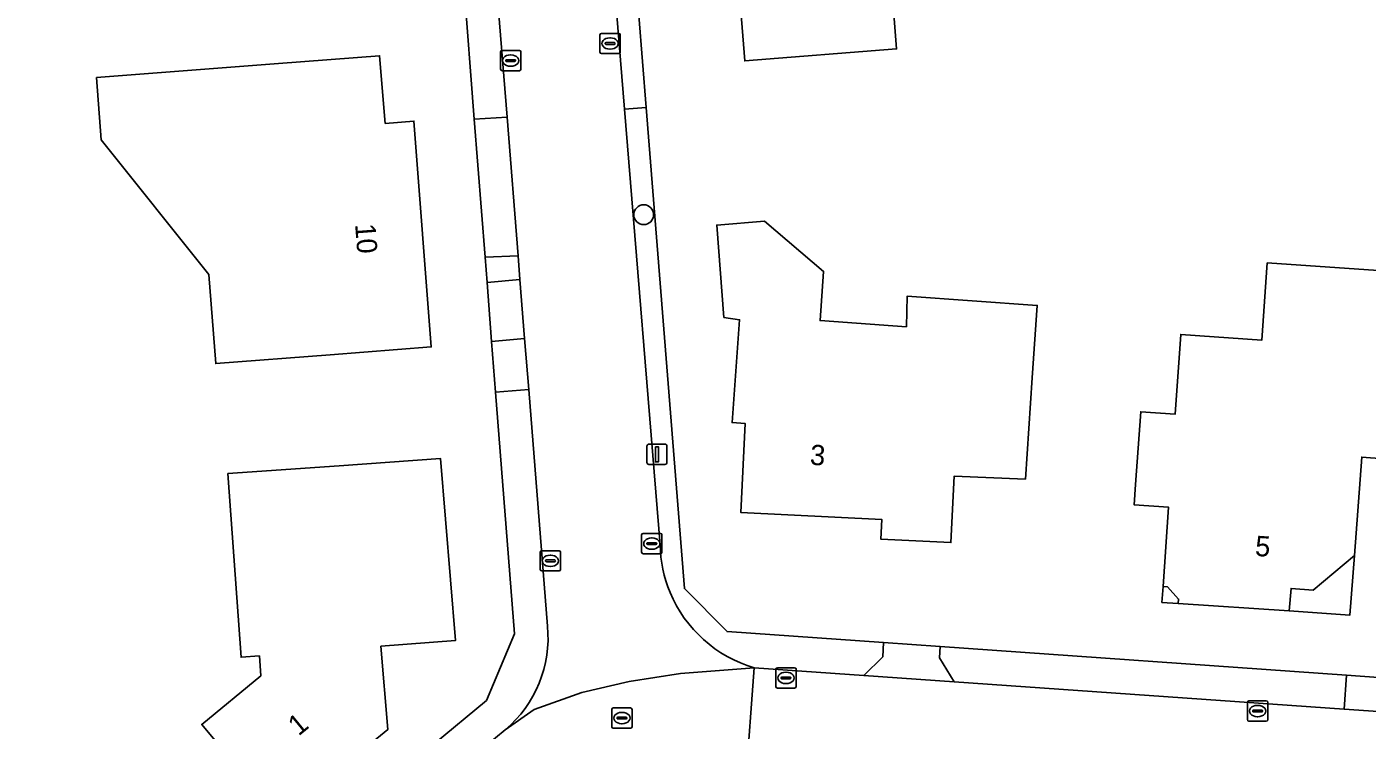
# Model space of a CAD drawing. Extents: x 157320 to 158835, y 386650 to 388491.
# Drawn here: x 158258.3 to 158324.3, y 387529.8 to 387564.5 of the extents above; entities that cross this region are included whole.
import ezdxf

# ---------------------------------------------------------------- set-up
doc = ezdxf.new("R2010")
doc.units = 0
for name, color, linetype in [('IMGEO_Boom', 7, 'Continuous'), ('IMGEO_Erf', 7, 'Continuous'), ('IMGEO_Groenvoorziening', 7, 'Continuous'), ('IMGEO_Kolk', 7, 'Continuous'), ('IMGEO_Lichtmast', 7, 'Continuous'), ('IMGEO_Pand', 7, 'Continuous'), ('IMGEO_Pand_nummerreeks', 7, 'Continuous'), ('IMGEO_Pand_overbouw', 7, 'Continuous'), ('IMGEO_Rijbaan_lokaal_gesloten', 7, 'Continuous'), ('IMGEO_Rioolput', 7, 'Continuous'), ('IMGEO_Voetpad_open', 7, 'Continuous')]:
    doc.layers.add(name, color=color, linetype=linetype)

msp = doc.modelspace()

# ---------------------------------------------------------------- linework, layer by layer
at = {"layer": 'IMGEO_Boom'}
msp.add_circle((158288.698, 387555.209), 0.489, dxfattribs=at)
at = {"layer": 'IMGEO_Erf'}
for points in [[(158285.6, 387602.082), (158285.955, 387597.47), (158286.7, 387587.799), (158286.76, 387587.024), (158287.289, 387580.163), (158288.104, 387569.58), (158288.819, 387560.498), (158290.707, 387536.775), (158292.806, 387534.648), (158300.504, 387534.106), (158303.305, 387533.909), (158323.325, 387532.499), (158326.705, 387532.261)], [(158232.355, 387493.717), (158235.077, 387493.358), (158243.118, 387500), (158245.175, 387501.699), (158256.008, 387510.648), (158261.223, 387514.955), (158266.156, 387519.03), (158270.83, 387522.891), (158271.96, 387523.824), (158277.653, 387528.526), (158277.725, 387528.586), (158278.367, 387529.116), (158280.95, 387531.25), (158282.333, 387534.536), (158281.402, 387546.456), (158281.207, 387548.958), (158280.98, 387551.862), (158280.882, 387553.115), (158280.351, 387559.925), (158279.829, 387566.604), (158279.825, 387566.656), (158279.07, 387576.334)]]:
    msp.add_lwpolyline(points, dxfattribs=at)
for points in [[(158301.154, 387563.389), (158293.68, 387562.79), (158293.36, 387566.93), (158300.84, 387567.48)], [(158267.272, 387552.266), (158261.968, 387558.898), (158261.743, 387561.97), (158270.702, 387562.663), (158275.687, 387563.048), (158275.963, 387559.713), (158277.38, 387559.83), (158278.23, 387548.69), (158273.245, 387548.305), (158267.612, 387547.87)], [(158308.089, 387550.733), (158307.844, 387547.159), (158307.5, 387542.17), (158303.995, 387542.317), (158303.834, 387539.044), (158300.374, 387539.214), (158300.422, 387540.186), (158293.478, 387540.527), (158293.694, 387544.914), (158293.05, 387544.96), (158293.424, 387550.027), (158292.651, 387550.147), (158292.296, 387554.698), (158294.651, 387554.895), (158297.563, 387552.415), (158297.391, 387549.985), (158301.645, 387549.688), (158301.671, 387551.188)], [(158327.542, 387542.995), (158324.071, 387543.259), (158323.717, 387538.407), (158321.685, 387536.699), (158320.59, 387536.784), (158320.504, 387535.67), (158315.035, 387536.038), (158315.049, 387536.253), (158314.499, 387536.859), (158314.283, 387536.871), (158314.546, 387540.789), (158312.861, 387540.902), (158312.928, 387541.9), (158313.183, 387545.492), (158314.884, 387545.374), (158315.155, 387549.306), (158319.157, 387549.03), (158319.42, 387552.831), (158328.224, 387552.223)], [(158278.68, 387543.19), (158279.42, 387534.21), (158275.75, 387533.93), (158276.09, 387529.82), (158270.74, 387525.43), (158267.566, 387529.294), (158266.922, 387530.077), (158269.835, 387532.468), (158269.764, 387533.454), (158268.859, 387533.389), (158268.211, 387542.44), (158273.693, 387542.833)]]:
    msp.add_lwpolyline(points, close=True, dxfattribs=at)
at = {"layer": 'IMGEO_Groenvoorziening'}
for points in [[(158294.146, 387532.868), (158299.536, 387532.49), (158300.474, 387533.403), (158300.504, 387534.106), (158292.806, 387534.648), (158290.707, 387536.775), (158288.819, 387560.498), (158287.75, 387560.418), (158289.503, 387538.916)], [(158283.032, 387546.588), (158281.402, 387546.456), (158282.333, 387534.536), (158280.95, 387531.25), (158278.367, 387529.116), (158279.495, 387527.839), (158281.875, 387529.806)], [(158283.958, 387534.926), (158283.032, 387546.588)]]:
    msp.add_lwpolyline(points, dxfattribs=at)
for points in [[(158282.51, 387553.175), (158281.966, 387560.023), (158280.351, 387559.925), (158280.882, 387553.115)], [(158282.833, 387549.097), (158282.602, 387552.015), (158280.98, 387551.862), (158281.207, 387548.958)], [(158323.325, 387532.499), (158303.305, 387533.909), (158303.273, 387533.353), (158303.987, 387532.177), (158323.212, 387530.827)]]:
    msp.add_lwpolyline(points, close=True, dxfattribs=at)
for centre, radius, start, end in [((158295.96, 387539.063), 6.458, 181.30322, 202.57066), ((158295.952, 387539.06), 6.45, 202.57385, 253.74224), ((158278.026, 387534.356), 5.96, 310.23356, 5.48993)]:
    msp.add_arc(centre, radius, start, end, dxfattribs=at)
at = {"layer": 'IMGEO_Kolk'}
for p, q in [((158286.543, 387563.226), (158286.543, 387564.078)), ((158286.618, 387564.152), (158287.47, 387564.152)), ((158287.031, 387563.932), (158287.056, 387563.932)), ((158287.544, 387564.078), (158287.544, 387563.226)), ((158281.645, 387562.384), (158281.645, 387563.236)), ((158281.72, 387563.31), (158282.572, 387563.31)), ((158282.133, 387563.09), (158282.158, 387563.09)), ((158282.646, 387563.236), (158282.646, 387562.384)), ((158287.47, 387563.152), (158286.618, 387563.152)), ((158286.802, 387563.646), (158286.802, 387563.658)), ((158287.24, 387563.609), (158286.842, 387563.609)), ((158286.845, 387563.695), (158287.243, 387563.695)), ((158287.054, 387563.372), (158287.029, 387563.372)), ((158287.286, 387563.658), (158287.286, 387563.646)), ((158281.904, 387562.804), (158281.904, 387562.816)), ((158282.342, 387562.767), (158281.944, 387562.767)), ((158281.947, 387562.853), (158282.345, 387562.853)), ((158282.156, 387562.53), (158282.131, 387562.53)), ((158282.388, 387562.816), (158282.388, 387562.804)), ((158282.572, 387562.31), (158281.72, 387562.31)), ((158288.597, 387538.564), (158288.597, 387539.416)), ((158288.672, 387539.49), (158289.524, 387539.49)), ((158289.085, 387539.27), (158289.11, 387539.27)), ((158289.598, 387539.416), (158289.598, 387538.564)), ((158283.677, 387538.641), (158284.529, 387538.641)), ((158288.856, 387538.984), (158288.856, 387538.996)), ((158289.294, 387538.947), (158288.896, 387538.947)), ((158288.899, 387539.033), (158289.297, 387539.033)), ((158289.108, 387538.71), (158289.083, 387538.71)), ((158289.34, 387538.996), (158289.34, 387538.984)), ((158283.602, 387537.715), (158283.602, 387538.567)), ((158283.861, 387538.135), (158283.861, 387538.147)), ((158284.299, 387538.098), (158283.901, 387538.098)), ((158283.904, 387538.184), (158284.302, 387538.184)), ((158284.09, 387538.421), (158284.115, 387538.421)), ((158284.345, 387538.147), (158284.345, 387538.135)), ((158284.603, 387538.567), (158284.603, 387537.715)), ((158289.524, 387538.49), (158288.672, 387538.49)), ((158284.529, 387537.641), (158283.677, 387537.641)), ((158284.113, 387537.861), (158284.088, 387537.861)), ((158295.207, 387531.942), (158295.207, 387532.794)), ((158295.282, 387532.868), (158296.134, 387532.868)), ((158296.208, 387532.794), (158296.208, 387531.942)), ((158295.466, 387532.362), (158295.466, 387532.374)), ((158295.904, 387532.325), (158295.506, 387532.325)), ((158295.509, 387532.411), (158295.907, 387532.411)), ((158295.718, 387532.088), (158295.693, 387532.088)), ((158295.695, 387532.648), (158295.72, 387532.648)), ((158295.95, 387532.374), (158295.95, 387532.362)), ((158296.134, 387531.868), (158295.282, 387531.868)), ((158318.443, 387530.308), (158318.443, 387531.16)), ((158318.518, 387531.234), (158319.37, 387531.234)), ((158318.702, 387530.728), (158318.702, 387530.74)), ((158319.14, 387530.691), (158318.742, 387530.691)), ((158318.745, 387530.777), (158319.143, 387530.777)), ((158318.931, 387531.014), (158318.956, 387531.014)), ((158319.186, 387530.74), (158319.186, 387530.728)), ((158319.444, 387531.16), (158319.444, 387530.308)), ((158319.37, 387530.234), (158318.518, 387530.234)), ((158318.954, 387530.454), (158318.929, 387530.454))]:
    msp.add_line(p, q, dxfattribs=at)
for points in [[(158286.543, 387563.226), (158286.543, 387564.078)], [(158286.618, 387564.152), (158287.47, 387564.152)], [(158287.544, 387564.078), (158287.544, 387563.226)], [(158281.645, 387562.384), (158281.645, 387563.236)], [(158281.72, 387563.31), (158282.572, 387563.31)], [(158282.646, 387563.236), (158282.646, 387562.384)], [(158287.47, 387563.152), (158286.618, 387563.152)], [(158282.572, 387562.31), (158281.72, 387562.31)], [(158288.597, 387538.564), (158288.597, 387539.416)], [(158288.672, 387539.49), (158289.524, 387539.49)], [(158289.598, 387539.416), (158289.598, 387538.564)], [(158283.677, 387538.641), (158284.529, 387538.641)], [(158283.602, 387537.715), (158283.602, 387538.567)], [(158284.603, 387538.567), (158284.603, 387537.715)], [(158289.524, 387538.49), (158288.672, 387538.49)], [(158284.529, 387537.641), (158283.677, 387537.641)], [(158295.207, 387531.942), (158295.207, 387532.794)], [(158295.282, 387532.868), (158296.134, 387532.868)], [(158296.208, 387532.794), (158296.208, 387531.942)], [(158296.134, 387531.868), (158295.282, 387531.868)], [(158318.443, 387530.308), (158318.443, 387531.16)], [(158318.518, 387531.234), (158319.37, 387531.234)], [(158319.444, 387531.16), (158319.444, 387530.308)], [(158319.37, 387530.234), (158318.518, 387530.234)]]:
    msp.add_lwpolyline(points, dxfattribs=at)
for centre, radius, start, end in [((158286.62, 387564.076), 0.0765, 91.55205, 178.44795), ((158286.62, 387564.076), 0.0765, 91.55205, 178.44795), ((158287.468, 387564.076), 0.0765, 1.55205, 88.44795), ((158287.468, 387564.076), 0.0765, 1.55205, 88.44795), ((158281.722, 387563.234), 0.0765, 91.55205, 178.44795), ((158281.722, 387563.234), 0.0765, 91.55205, 178.44795), ((158282.57, 387563.234), 0.0765, 1.55205, 88.44795), ((158282.57, 387563.234), 0.0765, 1.55205, 88.44795), ((158286.62, 387563.228), 0.0765, 181.55205, 268.44795), ((158286.62, 387563.228), 0.0765, 181.55205, 268.44795), ((158286.842, 387563.655), 0.0403, 85.87752, 175.75265), ((158286.839, 387563.645), 0.0366, 178.93798, 274.71019), ((158287.243, 387563.652), 0.043, 264.86636, 352.45326), ((158287.247, 387563.657), 0.0386, 1.73085, 96.63898), ((158287.468, 387563.228), 0.0765, 271.55205, 358.44795), ((158287.468, 387563.228), 0.0765, 271.55205, 358.44795), ((158281.722, 387562.386), 0.0765, 181.55205, 268.44795), ((158281.722, 387562.386), 0.0765, 181.55205, 268.44795), ((158281.944, 387562.813), 0.0403, 85.87752, 175.75265), ((158281.941, 387562.803), 0.0366, 178.93798, 274.71019), ((158282.345, 387562.81), 0.043, 264.86636, 352.45326), ((158282.349, 387562.815), 0.0386, 1.73085, 96.63898), ((158282.57, 387562.386), 0.0765, 271.55205, 358.44795), ((158282.57, 387562.386), 0.0765, 271.55205, 358.44795), ((158288.674, 387539.414), 0.0765, 91.55205, 178.44795), ((158288.674, 387539.414), 0.0765, 91.55205, 178.44795), ((158289.522, 387539.414), 0.0765, 1.55205, 88.44795), ((158289.522, 387539.414), 0.0765, 1.55205, 88.44795), ((158283.679, 387538.565), 0.0765, 91.55205, 178.44795), ((158283.679, 387538.565), 0.0765, 91.55205, 178.44795), ((158284.527, 387538.565), 0.0765, 1.55205, 88.44795), ((158284.527, 387538.565), 0.0765, 1.55205, 88.44795), ((158288.896, 387538.993), 0.0403, 85.87752, 175.75265), ((158288.893, 387538.983), 0.0366, 178.93798, 274.71019), ((158289.297, 387538.99), 0.043, 264.86636, 352.45326), ((158289.301, 387538.995), 0.0386, 1.73085, 96.63898), ((158283.901, 387538.144), 0.0403, 85.87752, 175.75265), ((158283.898, 387538.134), 0.0366, 178.93798, 274.71019), ((158284.302, 387538.141), 0.043, 264.86636, 352.45326), ((158284.306, 387538.146), 0.0386, 1.73085, 96.63898), ((158288.674, 387538.566), 0.0765, 181.55205, 268.44795), ((158288.674, 387538.566), 0.0765, 181.55205, 268.44795), ((158289.522, 387538.566), 0.0765, 271.55205, 358.44795), ((158289.522, 387538.566), 0.0765, 271.55205, 358.44795), ((158283.679, 387537.717), 0.0765, 181.55205, 268.44795), ((158283.679, 387537.717), 0.0765, 181.55205, 268.44795), ((158284.527, 387537.717), 0.0765, 271.55205, 358.44795), ((158284.527, 387537.717), 0.0765, 271.55205, 358.44795), ((158295.284, 387532.792), 0.0765, 91.55205, 178.44795), ((158295.284, 387532.792), 0.0765, 91.55205, 178.44795), ((158296.132, 387532.792), 0.0765, 1.55205, 88.44795), ((158296.132, 387532.792), 0.0765, 1.55205, 88.44795), ((158295.506, 387532.371), 0.0403, 85.87752, 175.75265), ((158295.503, 387532.361), 0.0366, 178.93798, 274.71019), ((158295.907, 387532.368), 0.043, 264.86636, 352.45326), ((158295.911, 387532.373), 0.0386, 1.73085, 96.63898), ((158295.284, 387531.944), 0.0765, 181.55205, 268.44795), ((158295.284, 387531.944), 0.0765, 181.55205, 268.44795), ((158296.132, 387531.944), 0.0765, 271.55205, 358.44795), ((158296.132, 387531.944), 0.0765, 271.55205, 358.44795), ((158318.52, 387531.158), 0.0765, 91.55205, 178.44795), ((158318.52, 387531.158), 0.0765, 91.55205, 178.44795), ((158318.742, 387530.737), 0.0403, 85.87752, 175.75265), ((158318.739, 387530.727), 0.0366, 178.93798, 274.71019), ((158319.143, 387530.734), 0.043, 264.86636, 352.45326), ((158319.147, 387530.739), 0.0386, 1.73085, 96.63898), ((158319.368, 387531.158), 0.0765, 1.55205, 88.44795), ((158319.368, 387531.158), 0.0765, 1.55205, 88.44795), ((158318.52, 387530.31), 0.0765, 181.55205, 268.44795), ((158318.52, 387530.31), 0.0765, 181.55205, 268.44795), ((158319.368, 387530.31), 0.0765, 271.55205, 358.44795), ((158319.368, 387530.31), 0.0765, 271.55205, 358.44795)]:
    msp.add_arc(centre, radius, start, end, dxfattribs=at)
for centre, major_axis, ratio, start_param, end_param in [((158287.03, 387563.652), (-0.387, 0.002), 0.722429, 4.712389, 7.853982), ((158287.055, 387563.652), (-0.39, 0.002), 0.717154, 1.570796, 4.712389), ((158282.132, 387562.81), (-0.387, 0.002), 0.722429, 4.712389, 7.853982), ((158282.157, 387562.81), (-0.39, 0.002), 0.717154, 1.570796, 4.712389), ((158289.084, 387538.99), (-0.387, 0.002), 0.722429, 4.712389, 7.853982), ((158289.109, 387538.99), (-0.39, 0.002), 0.717154, 1.570796, 4.712389), ((158284.089, 387538.141), (-0.387, 0.002), 0.722429, 4.712389, 7.853982), ((158284.114, 387538.141), (-0.39, 0.002), 0.717154, 1.570796, 4.712389), ((158295.694, 387532.368), (-0.387, 0.002), 0.722429, 4.712389, 7.853982), ((158295.719, 387532.368), (-0.39, 0.002), 0.717154, 1.570796, 4.712389), ((158318.93, 387530.734), (-0.387, 0.002), 0.722429, 4.712389, 7.853982), ((158318.955, 387530.734), (-0.39, 0.002), 0.717154, 1.570796, 4.712389)]:
    msp.add_ellipse(centre, major_axis=major_axis, ratio=ratio, start_param=start_param, end_param=end_param, dxfattribs=at)
at = {"layer": 'IMGEO_Lichtmast'}
for p, q in [((158288.953, 387543.894), (158289.743, 387543.894)), ((158289.743, 387543.894), (158288.953, 387543.894)), ((158288.853, 387542.994), (158288.853, 387543.794)), ((158288.853, 387543.794), (158288.853, 387542.994)), ((158289.843, 387543.794), (158289.843, 387542.994)), ((158289.843, 387542.994), (158289.843, 387543.794)), ((158289.743, 387542.894), (158288.953, 387542.894)), ((158288.953, 387542.894), (158289.743, 387542.894))]:
    msp.add_line(p, q, dxfattribs=at)
msp.add_lwpolyline([(158289.273, 387543.769), (158289.423, 387543.769), (158289.423, 387543.019), (158289.273, 387543.019), (158289.273, 387543.769)], dxfattribs=at)
for centre, start, end in [((158288.953, 387543.794), 90, 180), ((158288.953, 387543.794), 90, 180), ((158289.743, 387543.794), 0, 90), ((158289.743, 387543.794), 360, 90), ((158288.953, 387542.994), 180, 270), ((158288.953, 387542.994), 180, 270), ((158289.743, 387542.994), 270, 0), ((158289.743, 387542.994), 270, 0)]:
    msp.add_arc(centre, 0.1, start, end, dxfattribs=at)
at = {"layer": 'IMGEO_Pand'}
for points in [[(158293.68, 387562.79), (158301.154, 387563.389), (158300.84, 387567.48), (158293.36, 387566.93)], [(158270.702, 387562.663), (158261.743, 387561.97), (158261.968, 387558.898), (158267.272, 387552.266), (158267.612, 387547.87), (158273.245, 387548.305), (158278.23, 387548.69), (158277.38, 387559.83), (158275.963, 387559.713), (158275.687, 387563.048)], [(158293.694, 387544.914), (158293.478, 387540.527), (158300.422, 387540.186), (158300.374, 387539.214), (158303.834, 387539.044), (158303.995, 387542.317), (158307.5, 387542.17), (158307.844, 387547.159), (158308.089, 387550.733), (158301.671, 387551.188), (158301.645, 387549.688), (158297.391, 387549.985), (158297.563, 387552.415), (158294.651, 387554.895), (158292.296, 387554.698), (158292.651, 387550.147), (158293.424, 387550.027), (158293.05, 387544.96)], [(158314.283, 387536.871), (158314.499, 387536.859), (158315.049, 387536.253), (158315.035, 387536.038), (158320.504, 387535.67), (158320.59, 387536.784), (158321.685, 387536.699), (158323.717, 387538.407), (158324.071, 387543.259), (158327.542, 387542.995), (158328.224, 387552.223), (158319.42, 387552.831), (158319.157, 387549.03), (158315.155, 387549.306), (158314.884, 387545.374), (158313.183, 387545.492), (158312.928, 387541.9), (158312.861, 387540.902), (158314.546, 387540.789)], [(158273.693, 387542.833), (158268.211, 387542.44), (158268.859, 387533.389), (158269.764, 387533.454), (158269.835, 387532.468), (158266.922, 387530.077), (158267.566, 387529.294), (158270.74, 387525.43), (158276.09, 387529.82), (158275.75, 387533.93), (158279.42, 387534.21), (158278.68, 387543.19)]]:
    msp.add_lwpolyline(points, close=True, dxfattribs=at)
at = {"layer": 'IMGEO_Pand_overbouw'}
for points in [[(158323.717, 387538.407), (158321.685, 387536.699), (158320.59, 387536.784), (158320.504, 387535.67), (158323.491, 387535.469)], [(158315.035, 387536.038), (158315.049, 387536.253), (158314.499, 387536.859), (158314.283, 387536.871), (158314.23, 387536.092)]]:
    msp.add_lwpolyline(points, close=True, dxfattribs=at)
at = {"layer": 'IMGEO_Rijbaan_lokaal_gesloten'}
for points in [[(158278.12, 387610.444), (158279.105, 387597.163), (158279.571, 387590.889), (158280.35, 387580.387), (158280.664, 387576.432), (158281.345, 387567.855), (158281.436, 387566.711), (158281.966, 387560.023), (158282.51, 387553.175), (158282.602, 387552.015), (158282.833, 387549.097), (158283.032, 387546.588), (158283.958, 387534.926)], [(158289.503, 387538.916), (158287.75, 387560.418), (158287.011, 387569.49), (158286.15, 387580.05), (158285.589, 387586.934)], [(158291.173, 387527.474), (158293.737, 387527.302), (158294.146, 387532.868), (158290.518, 387532.577), (158287.987, 387532.196), (158285.643, 387531.648), (158283.299, 387530.809), (158281.875, 387529.806), (158279.495, 387527.839), (158278.809, 387527.272), (158278.782, 387527.25), (158273.07, 387522.529), (158271.989, 387521.639), (158267.254, 387517.738), (158262.32, 387513.645), (158257.107, 387509.349), (158245.829, 387500), (158236.606, 387492.374)], [(158281.875, 387529.806), (158283.299, 387530.809), (158285.643, 387531.648), (158287.987, 387532.196), (158290.518, 387532.577), (158294.146, 387532.868)], [(158326.554, 387530.592), (158323.212, 387530.827), (158303.987, 387532.177), (158299.536, 387532.49), (158294.146, 387532.868), (158293.737, 387527.302), (158305.711, 387526.498), (158307.257, 387526.388), (158309.243, 387526.232), (158310.041, 387526.175), (158331.321, 387524.652)]]:
    msp.add_lwpolyline(points, dxfattribs=at)
for centre, radius, start, end in [((158295.96, 387539.063), 6.458, 181.30322, 202.57066), ((158295.952, 387539.06), 6.45, 202.57385, 253.74224), ((158278.026, 387534.356), 5.96, 310.23356, 5.48993)]:
    msp.add_arc(centre, radius, start, end, dxfattribs=at)
at = {"layer": 'IMGEO_Rioolput'}
for p, q in [((158287.124, 387529.961), (158287.124, 387530.813)), ((158287.199, 387530.887), (158288.051, 387530.887)), ((158288.125, 387530.813), (158288.125, 387529.961)), ((158287.383, 387530.381), (158287.383, 387530.393)), ((158287.821, 387530.344), (158287.423, 387530.344)), ((158287.426, 387530.43), (158287.824, 387530.43)), ((158287.635, 387530.107), (158287.61, 387530.107)), ((158287.612, 387530.667), (158287.637, 387530.667)), ((158287.867, 387530.393), (158287.867, 387530.381)), ((158288.051, 387529.887), (158287.199, 387529.887))]:
    msp.add_line(p, q, dxfattribs=at)
for points in [[(158287.124, 387529.961), (158287.124, 387530.813)], [(158287.199, 387530.887), (158288.051, 387530.887)], [(158288.125, 387530.813), (158288.125, 387529.961)], [(158288.051, 387529.887), (158287.199, 387529.887)]]:
    msp.add_lwpolyline(points, dxfattribs=at)
for centre, radius, start, end in [((158287.201, 387530.811), 0.0765, 91.55205, 178.44795), ((158287.201, 387530.811), 0.0765, 91.55205, 178.44795), ((158288.049, 387530.811), 0.0765, 1.55205, 88.44795), ((158288.049, 387530.811), 0.0765, 1.55205, 88.44795), ((158287.423, 387530.39), 0.0403, 85.87752, 175.75265), ((158287.42, 387530.38), 0.0366, 178.93798, 274.71019), ((158287.824, 387530.387), 0.043, 264.86636, 352.45326), ((158287.828, 387530.392), 0.0386, 1.73085, 96.63898), ((158287.201, 387529.963), 0.0765, 181.55205, 268.44795), ((158287.201, 387529.963), 0.0765, 181.55205, 268.44795), ((158288.049, 387529.963), 0.0765, 271.55205, 358.44795), ((158288.049, 387529.963), 0.0765, 271.55205, 358.44795)]:
    msp.add_arc(centre, radius, start, end, dxfattribs=at)
for centre, major_axis, ratio, start_param, end_param in [((158287.611, 387530.387), (-0.387, 0.002), 0.722429, 4.712389, 7.853982), ((158287.636, 387530.387), (-0.39, 0.002), 0.717154, 1.570796, 4.712389)]:
    msp.add_ellipse(centre, major_axis=major_axis, ratio=ratio, start_param=start_param, end_param=end_param, dxfattribs=at)
at = {"layer": 'IMGEO_Voetpad_open'}
for points in [[(158288.104, 387569.58), (158287.011, 387569.49), (158287.75, 387560.418), (158288.819, 387560.498)], [(158281.436, 387566.711), (158279.829, 387566.604), (158280.351, 387559.925), (158281.966, 387560.023)], [(158282.51, 387553.175), (158280.882, 387553.115), (158280.98, 387551.862), (158282.602, 387552.015)], [(158282.833, 387549.097), (158281.207, 387548.958), (158281.402, 387546.456), (158283.032, 387546.588)], [(158303.273, 387533.353), (158303.305, 387533.909), (158300.504, 387534.106), (158300.474, 387533.403), (158299.536, 387532.49), (158303.987, 387532.177)], [(158323.212, 387530.827), (158326.554, 387530.592), (158326.705, 387532.261), (158323.325, 387532.499)]]:
    msp.add_lwpolyline(points, close=True, dxfattribs=at)

# ---------------------------------------------------------------- texts
at = {"layer": 'IMGEO_Pand_nummerreeks'}
for s, rotation, p in [('10', 274.36331, (158274.478, 387554.74)), ('3', 355.87918, (158296.866, 387542.884)), ('5', 355.98042, (158318.796, 387538.388)), ('1', 39.37096, (158271.692, 387529.471))]:
    msp.add_text(s, height=1, rotation=rotation, dxfattribs=at).set_placement(p)

doc.saveas('drawing.dxf')
